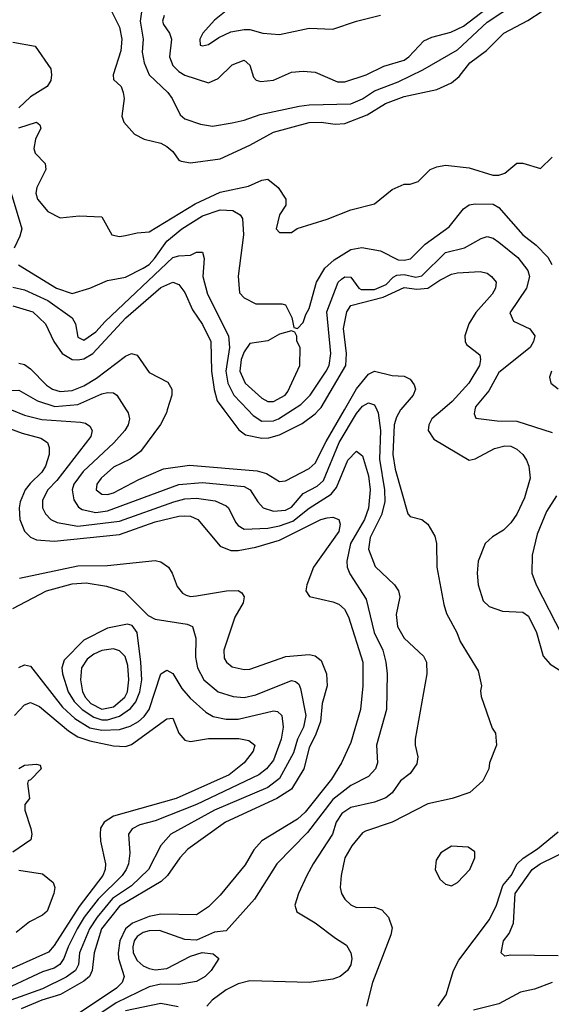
# Model space of a CAD drawing. Header units: inches. Extents: x 1793402 to 1900366, y 320852 to 470679.
# Tile 296 of 604: x 1847293 to 1849087, y 407996 to 411315. Entities that reach past the tile are written whole.
import ezdxf

# ---------------------------------------------------------------- set-up
doc = ezdxf.new("R2010")
doc.units = ezdxf.units.IN
doc.header["$MEASUREMENT"] = 0
doc.layers.add('B8440', color=7, linetype='Continuous')
doc.layers.add('B8441', color=7, linetype='Continuous')

msp = doc.modelspace()

# ---------------------------------------------------------------- linework, layer by layer
at = {"layer": 'B8440', "color": 4}
for points, elevation in [([(1847266.3, 410000), (1847310, 409982), (1847367.9, 409967.9), (1847498.3, 409958.3), (1847515.3, 409955.3), (1847530, 409944.7), (1847537.3, 409930), (1847533, 409910), (1847418.4, 409761.6), (1847388.2, 409730), (1847370, 409695.3), (1847370.7, 409670), (1847380.7, 409650), (1847398.8, 409630), (1847419.9, 409619.9), (1847490, 409607.9), (1847630, 409624.7), (1847813.2, 409690), (1847850, 409699.6), (1847890, 409702.3), (1847953, 409693), (1847990, 409676.3), (1847997.3, 409670), (1848021.7, 409621.7), (1848030.8, 409610), (1848050, 409598), (1848130, 409601.7), (1848170, 409609.1), (1848215.2, 409624.8), (1848270, 409668.8), (1848344.4, 409715.6), (1848361.6, 409738.4), (1848400.7, 409830), (1848430, 409861), (1848450, 409844.7), (1848470, 409778), (1848475.2, 409730), (1848470, 409669), (1848456.5, 409630), (1848408.9, 409550), (1848397.1, 409490), (1848398, 409470), (1848406.9, 409446.9), (1848461.7, 409361.7), (1848489, 409249), (1848518.4, 409190), (1848528.2, 409150), (1848533, 409110), (1848530.7, 408990), (1848497.3, 408870), (1848500.7, 408810), (1848493, 408790), (1848470, 408764.5), (1848410, 408734), (1848350, 408686), (1848264.5, 408575.5), (1848160.7, 408470), (1848084.9, 408350), (1847990, 408244), (1847950, 408239.3), (1847890, 408211.8), (1847850, 408214.5), (1847765.1, 408245.1), (1847730, 408244), (1847710, 408238.3), (1847690, 408225.1), (1847679.5, 408210), (1847674.9, 408190), (1847676.5, 408170), (1847690, 408143.8), (1847710, 408126), (1847730, 408116.4), (1847750, 408112.7), (1847790, 408116.3), (1847870, 408158.8), (1847909.3, 408170.7), (1847946.4, 408166.4), (1847964.7, 408150), (1847938.8, 408110), (1847918.8, 408090), (1847890, 408072.7), (1847830, 408062.4), (1847770, 408063.7), (1847730, 408055.1), (1847619.3, 408000.7), (1847523.5, 407936.5)], 288), ([(1847652.5, 410000), (1847658.8, 409990), (1847664, 409970), (1847659.1, 409950), (1847647.7, 409930), (1847611.4, 409888.6), (1847507.6, 409792.4), (1847476.5, 409750), (1847470.4, 409730), (1847476.5, 409696.5), (1847491.8, 409671.8), (1847504.4, 409664.4), (1847550, 409654), (1847590, 409659.1), (1847830, 409748.8), (1847910, 409755.6), (1848050, 409741.3), (1848070.6, 409730), (1848096.3, 409690), (1848114.8, 409670), (1848150, 409658), (1848190, 409662.3), (1848210, 409672.4), (1848250, 409717.6), (1848297, 409743), (1848317.6, 409762.4), (1848371.1, 409890), (1848430, 409987.7), (1848439.7, 410000)], 292), ([(1847791.3, 410000), (1847788.2, 409990), (1847768.8, 409951.2), (1847700.5, 409859.5), (1847666.4, 409833.6), (1847610, 409807), (1847568, 409770), (1847553.4, 409750), (1847550.8, 409730), (1847570, 409716.3), (1847590, 409714.9), (1847610, 409720.4), (1847695.1, 409764.9), (1847778.9, 409801.1), (1847866.2, 409813.8), (1848094.3, 409794.3), (1848125.5, 409785.5), (1848170, 409758.8), (1848190, 409760.7), (1848270, 409802.4), (1848290, 409820.5), (1848326.9, 409893.1), (1848389.1, 410000)], 296), ([(1848498.2, 410000), (1848503, 409990), (1848510.2, 409930.2), (1848506.6, 409833.4), (1848524, 409730), (1848524.9, 409690), (1848514.3, 409645.7), (1848475.3, 409570), (1848470.4, 409530), (1848492.3, 409472.3), (1848558, 409410), (1848571.3, 409390), (1848576, 409370), (1848563, 409310), (1848568, 409270), (1848590.8, 409230), (1848656, 409170), (1848666, 409150), (1848666.8, 409110), (1848626.8, 408890), (1848626.8, 408870), (1848636, 408830), (1848633.2, 408806.8), (1848610, 408774), (1848578, 408750), (1848550, 408709), (1848528.1, 408691.9), (1848490, 408677), (1848410, 408659.7), (1848380.5, 408639.5), (1848361.3, 408610), (1848348, 408570), (1848283, 408470), (1848262, 408430), (1848234, 408370), (1848221, 408330), (1848227.7, 408307.7), (1848290.4, 408270.4), (1848358.5, 408218.5), (1848395.9, 408195.9), (1848410.8, 408170), (1848414, 408150), (1848410, 408128.7), (1848398.8, 408110), (1848374.8, 408090), (1848350, 408080.9), (1848270, 408069.4), (1848070, 408074.7), (1848030, 408065.6), (1847990, 408045.1), (1847942.8, 408010), (1847924.7, 407990)], 292), ([(1847982.1, 410000), (1848032.8, 409932.8), (1848055.4, 409915.4), (1848110, 409904.9), (1848134.1, 409905.9), (1848170, 409916), (1848246.5, 409953.5), (1848290, 409986.7), (1848302.2, 410000)], 304), ([(1848062.7, 410000), (1848080.7, 409980.7), (1848110, 409962), (1848150, 409963.6), (1848166, 409970), (1848213.9, 410000)], 308), ([(1848577.9, 410000), (1848564.1, 409975.9), (1848556.9, 409950), (1848551.6, 409850), (1848560.2, 409800.2), (1848602.8, 409650), (1848610, 409641), (1848650, 409630.7), (1848670, 409614.8), (1848694.2, 409574.2), (1848699.3, 409550), (1848700.4, 409470), (1848723.7, 409343.7), (1848733.5, 409313.5), (1848767.7, 409250), (1848778.8, 409218.8), (1848839.8, 409119.8), (1848850.8, 409070), (1848847.3, 409052.7), (1848850, 409034), (1848887.1, 408927.1), (1848898, 408910), (1848902, 408870), (1848878, 408810), (1848876, 408790), (1848856, 408750), (1848811.3, 408710), (1848752, 408690), (1848670, 408671.6), (1848550, 408609.6), (1848459.8, 408580.2), (1848450, 408574), (1848413.4, 408530), (1848390.6, 408490), (1848377.3, 408430), (1848374, 408390), (1848378.8, 408370), (1848390.5, 408350.5), (1848410, 408331), (1848430, 408322.8), (1848490, 408324), (1848514.6, 408314.6), (1848537.3, 408290), (1848550, 408254), (1848545.5, 408230), (1848483.8, 408070), (1848462.8, 407990)], 296), ([(1848719.2, 410000), (1848683.8, 409970), (1848673, 409950), (1848670.7, 409930), (1848690, 409900.7), (1848810, 409831), (1848830, 409834.8), (1848895.3, 409870), (1848930, 409879.1), (1848950, 409878), (1848970, 409867.3), (1848990.8, 409850), (1849002.8, 409830), (1849010.8, 409810), (1849014.8, 409770), (1848996.1, 409703.9), (1848970, 409648.7), (1848950, 409619), (1848925.2, 409594.8), (1848888.1, 409571.9), (1848864, 409550), (1848839.3, 409490), (1848836.4, 409450), (1848840.4, 409410), (1848856.4, 409356.4), (1848877.3, 409337.3), (1848921.7, 409321.7), (1848990, 409318), (1849010, 409304), (1849036.4, 409250), (1849059.1, 409170), (1849082.3, 409142.3), (1849134.8, 409110)], 304), ([(1848829.1, 410000), (1848826.4, 409986.4), (1848832, 409972), (1848903.4, 409963.4), (1848970, 409961.6), (1849090, 409924)], 308), ([(1847250, 409940.3), (1847301.2, 409921.2), (1847364.7, 409904.7), (1847386.8, 409890), (1847393.2, 409873.2), (1847393, 409850), (1847380.4, 409810), (1847368.2, 409790), (1847328.2, 409751.8), (1847311.8, 409730), (1847294.9, 409690), (1847291.8, 409670), (1847294, 409630), (1847310, 409590.8), (1847330, 409570.4), (1847350, 409562), (1847410, 409557.7), (1847630, 409580.2), (1847750, 409622.3), (1847830, 409642), (1847850, 409643.1), (1847870, 409641.6), (1847894, 409630), (1847970, 409540.5), (1848006, 409526), (1848030, 409525.7), (1848090, 409537.4), (1848170, 409560.8), (1848309.3, 409630), (1848330, 409635.8), (1848350, 409638), (1848370, 409630.8), (1848374.6, 409614.6), (1848370.4, 409590), (1848284.4, 409470), (1848261.6, 409410), (1848259.1, 409390), (1848270.6, 409370.6), (1848350, 409353.4), (1848370, 409344.9), (1848388.6, 409328.6), (1848402.3, 409302.3), (1848450.3, 409150), (1848450.4, 409070), (1848443.1, 408990), (1848410, 408879), (1848379.3, 408810), (1848345.4, 408754.6), (1848256.7, 408643.3), (1848230, 408619.7), (1848110, 408547), (1848083.4, 408516.6), (1848054.1, 408465.9), (1847970, 408363.7), (1847930, 408324.5), (1847890, 408298), (1847770, 408299.7), (1847730, 408292), (1847674.4, 408270), (1847650.3, 408250), (1847631.3, 408210), (1847625.8, 408170), (1847626.7, 408150), (1847645.7, 408090), (1847639.5, 408070), (1847620.4, 408050), (1847494.3, 407965.7)], 284), ([(1849103.8, 409710), (1849070, 409657.2), (1849039.2, 409580.8), (1849022, 409510), (1849020.7, 409450), (1849035.5, 409410), (1849122, 409242)], 308), ([(1847293, 409433), (1847490, 409474), (1847590, 409475.6), (1847750, 409492.7), (1847770, 409487.7), (1847794.8, 409470), (1847807.3, 409450), (1847824.4, 409404.4), (1847842.4, 409382.4), (1847854.9, 409374.9), (1847870, 409370.5), (1847890, 409372.7), (1847990.4, 409390.4), (1848030, 409390.6), (1848042.8, 409382.8), (1848050.8, 409370), (1848046.8, 409350), (1848019.3, 409300.7), (1847981.6, 409190), (1847983.1, 409163.1), (1847990.8, 409150), (1848010, 409134), (1848050, 409124.9), (1848070, 409125.5), (1848191.4, 409168.6), (1848270, 409175.8), (1848290.3, 409170.3), (1848310, 409155.5), (1848328.5, 409110), (1848330.3, 409070), (1848314, 409010), (1848307.7, 408950), (1848292.8, 408907.2), (1848270, 408861.2), (1848252, 408790), (1848210, 408721.3), (1848160.5, 408690), (1847988, 408610), (1847860.6, 408519.4), (1847833, 408490), (1847792.4, 408430), (1847770.4, 408410), (1847630, 408327.3), (1847569.2, 408250), (1847544.4, 408170), (1847538.3, 408110), (1847528.8, 408090), (1847510, 408073.7), (1847430.9, 408029.1), (1847368, 408010), (1847298.9, 407981.1)], 276), ([(1847270, 409330.7), (1847384, 409390), (1847470, 409413.7), (1847517.3, 409417.3), (1847586.2, 409406.2), (1847647.1, 409387.1), (1847727.1, 409307.1), (1847750, 409294), (1847858, 409278), (1847876, 409270), (1847887.7, 409230), (1847886.6, 409166.6), (1847893, 409130), (1847914, 409090), (1847962.8, 409050), (1848013.5, 409033.5), (1848050, 409030.4), (1848090, 409039.5), (1848210, 409087.3), (1848224, 409084), (1848234.9, 409074.9), (1848240.5, 409060.5), (1848258.9, 408970), (1848250.3, 408930), (1848230.2, 408889.8), (1848216.4, 408843.6), (1848170, 408757.6), (1848130, 408727.1), (1847950, 408651.1), (1847803, 408570), (1847768.9, 408531.1), (1847728.2, 408450), (1847670, 408395.1), (1847606.7, 408353.3), (1847554.4, 408290), (1847529.2, 408250), (1847494.9, 408170), (1847491.5, 408130), (1847481.3, 408110), (1847450, 408087.3), (1847370, 408048.7), (1847264, 408010)], 272), ([(1847290, 409131), (1847310, 409141), (1847330, 409136), (1847438, 408998), (1847479.3, 408959.3), (1847530, 408928), (1847570, 408920.2), (1847630, 408922.3), (1847665.9, 408934.1), (1847694, 408950), (1847713.4, 408966.6), (1847729.7, 408990), (1847769.7, 409110.3), (1847790, 409122.8), (1847810, 409110.8), (1847840.5, 409060.5), (1847867.9, 409027.9), (1847921.2, 408981.2), (1847946.3, 408966.3), (1847990, 408957), (1848030, 408957.6), (1848150, 408984.9), (1848163.5, 408983.5), (1848177.3, 408970), (1848181.6, 408930), (1848175.3, 408890), (1848150, 408819.3), (1848126, 408790), (1848100.5, 408770), (1847890, 408669.8), (1847750, 408614.3), (1847698.4, 408601.6), (1847672.8, 408587.2), (1847660.7, 408570), (1847665.2, 408505.2), (1847660.4, 408470), (1847652.2, 408450), (1847639.5, 408430), (1847558, 408350), (1847511.3, 408290), (1847487.1, 408250), (1847456.9, 408190), (1847442.3, 408150), (1847429.2, 408130.8), (1847410, 408118.3), (1847370, 408105.4), (1847250.2, 408049.8)], 268), ([(1847276.2, 408970), (1847310, 409005.5), (1847330, 409013), (1847359.9, 408999.9), (1847457.8, 408917.8), (1847490, 408897.7), (1847530, 408884), (1847610, 408867.2), (1847650, 408865.7), (1847670, 408872.2), (1847790, 408958.8), (1847810, 408961), (1847830.6, 408910), (1847850, 408886), (1847870, 408882.4), (1847930, 408892.2), (1848032, 408892), (1848065.8, 408885.8), (1848086.8, 408870), (1848080.7, 408850), (1848050.5, 408810), (1848000.5, 408770), (1847820.7, 408690), (1847609.3, 408630.7), (1847578, 408610), (1847566.4, 408590), (1847564.4, 408570), (1847565.5, 408545.5), (1847582.4, 408470), (1847581.3, 408450), (1847573.7, 408430), (1847494, 408326), (1847410, 408194.5), (1847390, 408171.6), (1847230, 408099.7)], 264), ([(1847290, 408791), (1847310, 408802.8), (1847350, 408806), (1847362, 408802), (1847366, 408790), (1847330, 408753.2), (1847322, 408750), (1847319.6, 408740.4), (1847326.8, 408690), (1847311, 408670), (1847310.7, 408650), (1847330.7, 408589.3), (1847334, 408570), (1847330.8, 408550), (1847270, 408509)], 256), ([(1848705.2, 407990), (1848732, 408028), (1848756.2, 408110), (1848775.2, 408144.8), (1848878.2, 408281.8), (1848902, 408330), (1848923.6, 408396.4), (1848951.2, 408430), (1848971.3, 408470), (1848991.5, 408488.5), (1849040.2, 408519.8), (1849110, 408577.1)], 296), ([(1849110, 408159.3), (1848950, 408162), (1848930, 408158), (1848918, 408170), (1848925.2, 408210), (1848944.8, 408235.2), (1848959.5, 408270), (1848965.1, 408370), (1849021.6, 408450), (1849049.4, 408470), (1849157.1, 408522.9)], 292), ([(1847290, 408448), (1847370, 408436), (1847406.2, 408406.2), (1847412.4, 408390), (1847408.7, 408370), (1847386.3, 408310), (1847370, 408296.4), (1847326.2, 408273.8), (1847281.4, 408238.6)], 256), ([(1849090, 408069.6), (1849030, 408047.3), (1848982.8, 408037.2), (1848910, 407998), (1848823.8, 407976.2)], 296), ([(1847828.1, 407988.1), (1847770, 407999.2), (1847650, 407974)], 292)]:
    msp.add_lwpolyline(points, dxfattribs=dict(at, elevation=elevation))
for points, elevation in [([(1847657.2, 409277.2), (1847590, 409264.5), (1847510, 409223.6), (1847443.8, 409156.2), (1847435.8, 409130), (1847437.6, 409110), (1847456.9, 409050), (1847477.4, 409017.4), (1847504.6, 408990), (1847543.9, 408963.9), (1847570, 408955.4), (1847590, 408954.7), (1847630, 408968), (1847666.8, 408993.2), (1847684.6, 409015.4), (1847698.7, 409050), (1847705.1, 409090), (1847702.3, 409150), (1847689.4, 409249.4), (1847673.2, 409273.2)], 272), ([(1847610, 409194), (1847570, 409188.5), (1847543.4, 409176.6), (1847520.6, 409159.4), (1847501.5, 409130), (1847498, 409090), (1847504.7, 409050), (1847514.9, 409030), (1847533.4, 409010), (1847570, 408991.2), (1847610, 408999.2), (1847648.3, 409031.7), (1847656.8, 409050), (1847661.8, 409090), (1847658, 409138), (1847648.7, 409168.7), (1847630, 409187.8)], 276), ([(1848750, 408529.2), (1848713.7, 408506.3), (1848698, 408482), (1848694.8, 408450), (1848710, 408418), (1848730, 408401), (1848750, 408396), (1848770, 408406.8), (1848812.3, 408450), (1848829, 408490), (1848828.7, 408510), (1848805.6, 408525.6)], 304)]:
    msp.add_lwpolyline(points, close=True, dxfattribs=dict(at, elevation=elevation))
at = {"layer": 'B8441', "color": 4}
for points, elevation in [([(1847710.8, 411390), (1847699.5, 411310), (1847710.3, 411250), (1847706.4, 411206.4), (1847713, 411170), (1847730.6, 411130), (1847793, 411070), (1847807.7, 411050), (1847834.4, 410994.4), (1847850, 410981), (1847903.4, 410963.4), (1847943.2, 410956.8), (1848010, 410967.3), (1848050, 410976.3), (1848104.2, 410995.8), (1848235.8, 411024.2), (1848270, 411028.8), (1848410, 411032), (1848450, 411048.9), (1848490, 411075.6), (1848570, 411106), (1848653.5, 411146.5), (1848770, 411214), (1848870, 411307.2), (1849015.8, 411404.2)], 328), ([(1847780.5, 411330), (1847775.5, 411310), (1847778.8, 411298.8), (1847798.8, 411270), (1847805.5, 411250), (1847798.7, 411190), (1847810, 411160.7), (1847830, 411140.5), (1847850, 411128.2), (1847930, 411102.8), (1847962.7, 411117.3), (1848010, 411162.8), (1848050, 411178.8), (1848070, 411162), (1848082, 411122), (1848091.1, 411111.1), (1848106.8, 411106.8), (1848150, 411111), (1848210, 411138), (1848250, 411142), (1848290, 411138), (1848365.5, 411105.5), (1848390, 411106), (1848462, 411130), (1848521.6, 411158.4), (1848590, 411179.3), (1848606, 411190), (1848656.2, 411243.8), (1848683.6, 411256.4), (1848747.2, 411272.8), (1848790, 411293.1), (1848957.7, 411422.3)], 332), ([(1847590, 411370.8), (1847630.3, 411290.3), (1847638.4, 411250), (1847634, 411210), (1847608.2, 411130), (1847610, 411114), (1847636, 411090), (1847642.8, 411070), (1847646, 411050), (1847638, 410990), (1847644.7, 410970), (1847681, 410930), (1847712.8, 410912.8), (1847770, 410899.3), (1847790, 410888.2), (1847810, 410870.6), (1847830, 410842), (1847838.4, 410838.4), (1847870, 410832.4), (1847970, 410846.4), (1848070, 410892.2), (1848150, 410936.5), (1848270, 410968.8), (1848310, 410970.3), (1848357.2, 410962.8), (1848390, 410964.9), (1848465.1, 410994.9), (1848527.6, 411032.4), (1848590, 411056.5), (1848700.1, 411079.9), (1848750, 411102), (1848775.6, 411124.4), (1848812.3, 411170), (1848868, 411212), (1848926, 411270), (1849007.6, 411312.4), (1849055.8, 411344.2)], 324), ([(1847996, 411350), (1847950, 411313.2), (1847911, 411270), (1847901, 411250), (1847902, 411230), (1847910, 411226.8), (1847930, 411231.3), (1847964.8, 411255.2), (1848005.1, 411274.9), (1848050, 411282), (1848070, 411282.8), (1848114, 411270), (1848170, 411264.9), (1848270, 411286.8), (1848350, 411283), (1848430, 411310.6), (1848510, 411330.7)], 336), ([(1847270, 411239.1), (1847346, 411226), (1847398, 411150), (1847401, 411130), (1847398, 411110), (1847386, 411090), (1847330, 411055.1), (1847290, 411018)], 316), ([(1847290, 410950.4), (1847350, 410970.4), (1847361.4, 410961.4), (1847364.4, 410950), (1847347, 410913), (1847341.1, 410881.1), (1847345.5, 410865.5), (1847378.8, 410830), (1847382, 410810), (1847350.7, 410750), (1847348.2, 410730), (1847353.4, 410710), (1847388.7, 410668.7), (1847430, 410647.7), (1847493.7, 410653.7), (1847570, 410651), (1847604.7, 410590), (1847630, 410584), (1847650, 410587.3), (1847690, 410597.3), (1847730, 410600.5), (1847885.4, 410694.6), (1847970, 410733.8), (1848065.7, 410754.3), (1848110, 410774.4), (1848130, 410778), (1848164.9, 410750), (1848191, 410710), (1848191.3, 410690), (1848170, 410658), (1848158, 410610), (1848170, 410598), (1848210, 410598), (1848229, 410611), (1848330, 410642.8), (1848410, 410674.8), (1848490, 410694.8), (1848550, 410742.8), (1848590, 410761), (1848610, 410761), (1848638, 410770), (1848678, 410810), (1848700.9, 410819.1), (1848730, 410824.9), (1848810, 410815.5), (1848889, 410791), (1848909.1, 410790.9), (1848930, 410798), (1848970, 410831.3), (1848990, 410831.3), (1849050, 410814), (1849090, 410852)], 316), ([(1847264.4, 410730), (1847300.7, 410610), (1847294.4, 410585.6), (1847274.4, 410545.6)], 312), ([(1847288.8, 410488.8), (1847417.3, 410410), (1847470, 410392.7), (1847529.7, 410410.3), (1847590, 410436.3), (1847650, 410447.3), (1847710, 410477.6), (1847730, 410490.4), (1847747.6, 410510), (1847790, 410568.4), (1847840.7, 410610), (1847910, 410653.7), (1847970, 410674), (1848012.5, 410672.5), (1848037.1, 410657.1), (1848044.9, 410644.9), (1848048.2, 410590), (1848030.6, 410450.6), (1848034.8, 410394.8), (1848050, 410378), (1848090, 410358), (1848178, 410358), (1848190, 410354), (1848211.6, 410311.6), (1848218, 410278), (1848230, 410274), (1848250, 410294), (1848258, 410322), (1848270, 410342), (1848295.1, 410430), (1848322.6, 410477.4), (1848354.3, 410505.7), (1848410, 410540.5), (1848447.7, 410547.7), (1848510, 410536.3), (1848570, 410506), (1848590, 410504.2), (1848611.2, 410508.8), (1848661.3, 410558.7), (1848742.5, 410617.5), (1848790, 410678), (1848810, 410690.8), (1848830, 410694.8), (1848890, 410693), (1848910, 410682), (1848990, 410590.6), (1849035.6, 410555.6), (1849075.3, 410515.3), (1849088, 410490)], 312), ([(1848213.9, 410000), (1848242.2, 410017.8), (1848273.6, 410050), (1848327.3, 410130), (1848336.9, 410150), (1848342.4, 410190), (1848329.7, 410330), (1848368, 410430), (1848379.4, 410440.6), (1848390, 410448.2), (1848410, 410447.7), (1848437.1, 410410), (1848445.4, 410405.4), (1848490, 410405.6), (1848530, 410422.4), (1848552.8, 410447.2), (1848565.7, 410454.3), (1848590, 410456.2), (1848630, 410447.1), (1848650, 410451.8), (1848729.8, 410530.2), (1848793.6, 410546.4), (1848850, 410578), (1848870, 410584.9), (1848890, 410579.1), (1848910, 410565.5), (1848974.1, 410514.1), (1849007.7, 410470), (1849013, 410450), (1849003, 410410), (1848947.1, 410327.1), (1848958.8, 410298.8), (1849013.7, 410273.7), (1849030.8, 410250), (1849026.8, 410230), (1849014.8, 410210), (1848910, 410126), (1848876, 410064), (1848831, 410010), (1848829.1, 410000)], 308), ([(1847270, 410413.7), (1847310, 410404.2), (1847388.2, 410368.2), (1847470.8, 410310), (1847482, 410290), (1847490, 410244.7), (1847510, 410234.8), (1847550, 410263), (1847581.8, 410298.2), (1847810, 410513.7), (1847830, 410519.3), (1847870, 410521), (1847890, 410531.3), (1847910, 410532), (1847916, 410510), (1847910.8, 410450), (1847927, 410390), (1847997.4, 410250), (1848000.9, 410210), (1847989.1, 410130), (1847995.2, 410090), (1848015.8, 410050), (1848062.7, 410000)], 308), ([(1848302.2, 410000), (1848310, 410008.5), (1848393.1, 410150), (1848395.3, 410190), (1848386, 410274), (1848397, 410330), (1848410, 410352.4), (1848519.9, 410380.1), (1848590, 410412.4), (1848633.5, 410406.5), (1848669.8, 410410.2), (1848710, 410437), (1848750, 410457.1), (1848770, 410462), (1848846.4, 410466.4), (1848870, 410461), (1848884.7, 410450), (1848901, 410430), (1848898.8, 410410), (1848886.8, 410390), (1848831.5, 410328.5), (1848808.7, 410290), (1848794.4, 410250), (1848795.5, 410230), (1848800.7, 410220.7), (1848845.2, 410185.2), (1848848, 410170), (1848843.8, 410150), (1848808.4, 410090), (1848752.1, 410027.9), (1848719.2, 410000)], 304), ([(1847270, 410350.3), (1847337.3, 410330), (1847380.5, 410290), (1847408.5, 410230), (1847436.4, 410190), (1847470, 410170.3), (1847490, 410169.1), (1847510, 410172.6), (1847539.7, 410190), (1847651.1, 410310), (1847770, 410412.2), (1847810, 410430.5), (1847830, 410422.8), (1847850, 410396), (1847876.7, 410336.7), (1847910, 410287.3), (1847937.6, 410230), (1847940.8, 410130), (1847949.1, 410069.1), (1847959.5, 410030), (1847982.1, 410000)], 304), ([(1847290, 410157.1), (1847310, 410152.4), (1847330, 410138), (1847383.7, 410083.7), (1847404, 410070), (1847430, 410062.3), (1847470, 410065.2), (1847510, 410081.5), (1847553, 410107), (1847650, 410180.5), (1847670.6, 410190.6), (1847690, 410184.7), (1847730, 410126), (1847793.2, 410093.2), (1847806, 410070), (1847806.8, 410050), (1847791.3, 410000)], 296), ([(1848389.1, 410000), (1848430, 410070.4), (1848470, 410120.5), (1848490.7, 410130.7), (1848550, 410116), (1848590, 410113.4), (1848610, 410104), (1848624.1, 410084.1), (1848628, 410070), (1848620.4, 410050), (1848578.6, 410001.4), (1848577.9, 410000)], 296), ([(1849086.8, 410130), (1849081, 410110), (1849084.7, 410090), (1849110, 410071.3)], 312), ([(1847161.1, 410000), (1847178.7, 410021.3), (1847210, 410046.5), (1847250, 410064.9), (1847290, 410066.7), (1847354, 410030), (1847411.5, 410011.5), (1847490, 410018.3), (1847570, 410054.4), (1847590, 410059.1), (1847610, 410057.3), (1847621, 410050), (1847652.5, 410000)], 292), ([(1848439.7, 410000), (1848450, 410013), (1848470, 410024), (1848490, 410017.3), (1848498.2, 410000)], 292)]:
    msp.add_lwpolyline(points, dxfattribs=dict(at, elevation=elevation))
at = {"layer": 'B8441', "color": 4, "elevation": 312}
msp.add_lwpolyline([(1848210, 410266), (1848170, 410255.3), (1848130, 410233.2), (1848070, 410223.7), (1848050, 410196), (1848040.2, 410170), (1848036, 410130), (1848054, 410090), (1848110, 410039.3), (1848130, 410028.5), (1848150, 410028.5), (1848189.4, 410050), (1848198.4, 410061.6), (1848238, 410150), (1848239, 410210), (1848228, 410232), (1848228, 410248), (1848222, 410262)], close=True, dxfattribs=at)

doc.saveas('drawing.dxf')
